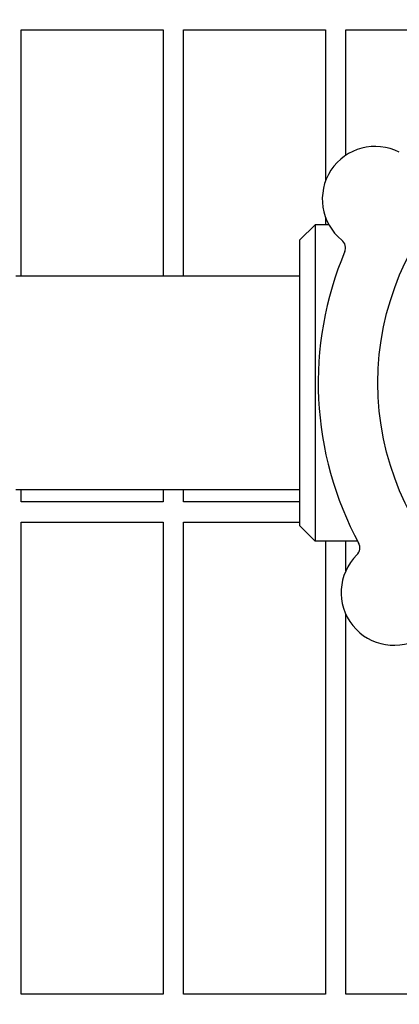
# Model space of a CAD drawing. Header units: inches. Extents: x 36 to 1719, y -84 to 1122.
# Tile 535 of 558: x 1064.05 to 1066.39, y 857.48 to 863.54. Entities that reach past the tile are written whole.
import ezdxf

# ---------------------------------------------------------------- set-up
doc = ezdxf.new("R2010")
doc.units = ezdxf.units.IN
doc.header["$LTSCALE"] = 48
doc.header["$MEASUREMENT"] = 0
doc.layers.add('Dimension (ANSI)', color=7, linetype='Continuous', lineweight=25)
doc.layers.add('Visible (ANSI)', color=7, linetype='Continuous', lineweight=30)
doc.styles.add('Note Text (ANSI)', font='tahoma.ttf')
doc.dimstyles.new('Architectural (ANSI)', dxfattribs={"dimscale": 48, "dimtxt": 0.125, "dimasz": 0.098425, "dimexe": 0.125, "dimexo": 0.0625, "dimgap": 0.031496, "dimtad": 0, "dimtih": 1, "dimtoh": 1, "dimdec": 4, "dimrnd": 1e-08, "dimzin": 3, "dimdsep": 46, "dimlunit": 4, "dimtxsty": 'Note Text (ANSI)', "dimcen": 0.09, "dimdle": 0.393701, "dimclrd": 256, "dimclre": 256, "dimclrt": 256, "dimadec": 0, "dimazin": 3, "dimtfac": 0.96, "dimtofl": 0, "dimtmove": 0, "dimatfit": 3, "dimfxl": 1, "dimfrac": 2, "dimtolj": 1, "dimtzin": 12, "dimlwd": -1, "dimlwe": -1, "dimarcsym": 0})

# ---------------------------------------------------------------- blocks, each defined once
blk = doc.blocks.new('*D17')
at = {"layer": 'Defpoints', "color": 0, "transparency": 16777216}
for p in [(1046.9177, 898.4914), (1046.9177, 757.4914), (1135.1195, 757.4914)]:
    blk.add_point(p, dxfattribs=at)
at = {"layer": 'Dimension (ANSI)', "transparency": 16777216}
for p, q in [((1049.9177, 898.4914), (1141.1195, 898.4914)), ((1135.1195, 893.767), (1135.1195, 837.1221)), ((1135.1195, 762.2158), (1135.1195, 827.8607)), ((1049.9177, 757.4914), (1141.1195, 757.4914))]:
    blk.add_line(p, q, dxfattribs=at)
for points in [[(1134.3321, 893.767), (1135.9069, 893.767), (1135.1195, 898.4914)], [(1134.3321, 762.2158), (1135.9069, 762.2158), (1135.1195, 757.4914)]]:
    blk.add_solid(points, dxfattribs=at)
at = {"layer": 'Dimension (ANSI)', "transparency": 16777216, "insert": (1125.0215, 835.6103), "char_height": 6, "attachment_point": 1, "style": 'Note Text (ANSI)'}
blk.add_mtext('\\A1;11\'-9"', dxfattribs=at)

msp = doc.modelspace()

# ---------------------------------------------------------------- linework, layer by layer
at = {"layer": 'Visible (ANSI)'}
for p, q in [((1064.06018, 861.9614), (1064.06018, 863.47765)), ((1064.06018, 863.47765), (1064.93518, 863.47765)), ((1064.93518, 863.47765), (1064.93518, 861.9614)), ((1065.06018, 861.9614), (1065.06018, 863.47765)), ((1065.06018, 863.47765), (1065.93518, 863.47765)), ((1065.93518, 863.47765), (1065.93518, 862.5468)), ((1066.06018, 862.70549), (1066.06018, 863.47765)), ((1066.06018, 863.47765), (1066.93518, 863.47765)), ((1065.77753, 862.1839), (1065.87128, 862.27765)), ((1065.87128, 862.27765), (1065.87128, 860.33015)), ((1065.95598, 862.27765), (1065.87128, 862.27765)), ((1065.93518, 862.3232), (1065.93518, 862.27765)), ((1065.77753, 860.4239), (1065.77753, 862.1839)), ((1065.77753, 861.9614), (1064.02753, 861.9614)), ((1065.77753, 860.6464), (1064.02753, 860.6464)), ((1064.06018, 860.5714), (1064.06018, 860.6464)), ((1064.93518, 860.6464), (1064.93518, 860.5714)), ((1065.06018, 860.5714), (1065.06018, 860.6464)), ((1064.93518, 860.5714), (1064.06018, 860.5714)), ((1065.77753, 860.5714), (1065.06018, 860.5714)), ((1064.06018, 857.54015), (1064.06018, 860.4464)), ((1064.06018, 860.4464), (1064.93518, 860.4464)), ((1064.93518, 860.4464), (1064.93518, 857.54015)), ((1065.06018, 857.54015), (1065.06018, 860.4464)), ((1065.06018, 860.4464), (1065.77753, 860.4464)), ((1065.77753, 860.4239), (1065.87128, 860.33015)), ((1066.13269, 860.33015), (1065.87128, 860.33015)), ((1065.93518, 860.33015), (1065.93518, 857.54015)), ((1066.06018, 860.14703), (1066.06018, 860.33015)), ((1066.06018, 857.54015), (1066.06018, 859.87929)), ((1064.93518, 857.54015), (1064.06018, 857.54015)), ((1065.93518, 857.54015), (1065.06018, 857.54015)), ((1066.93518, 857.54015), (1066.06018, 857.54015))]:
    msp.add_line(p, q, dxfattribs=at)
msp.add_circle((1067.96503, 861.3039), 1.7075, dxfattribs=at)
for centre, radius, start, end in [((1066.24035, 862.435), 0.325, 62.661127, 230.822474), ((1065.99555, 862.13461), 0.0625, 337.130197, 50.822474), ((1067.96503, 861.3039), 2.075, 156.999652, 208.483949), ((1066.08395, 860.28878), 0.0625, 314.661127, 28.353404), ((1066.35633, 860.01316), 0.325, 134.661127, 302.822474)]:
    msp.add_arc(centre, radius, start, end, dxfattribs=at)

# ---------------------------------------------------------------- dimensions: what is measured, and where the dimension line sits
at = {"layer": 'Dimension (ANSI)'}
dim = msp.add_linear_dim(base=(1135.11953, 757.4914), p1=(1046.91768, 898.4914), p2=(1046.91768, 757.4914), angle=90, dimstyle='Architectural (ANSI)', override={"dimgap": 0.031496, "dimdec": 4, "dimlfac": 1, "dimtol": 0, "dimlim": 0, "dimtp": 0, "dimtm": 0, "dimtdec": 2, "dimatfit": 1}, dxfattribs=at)
dim.commit()
dim.dimension.update_dxf_attribs({"geometry": '*D17', "text_midpoint": (1135.11953, 832.4914), "dimtype": 160})

doc.saveas('drawing.dxf')
